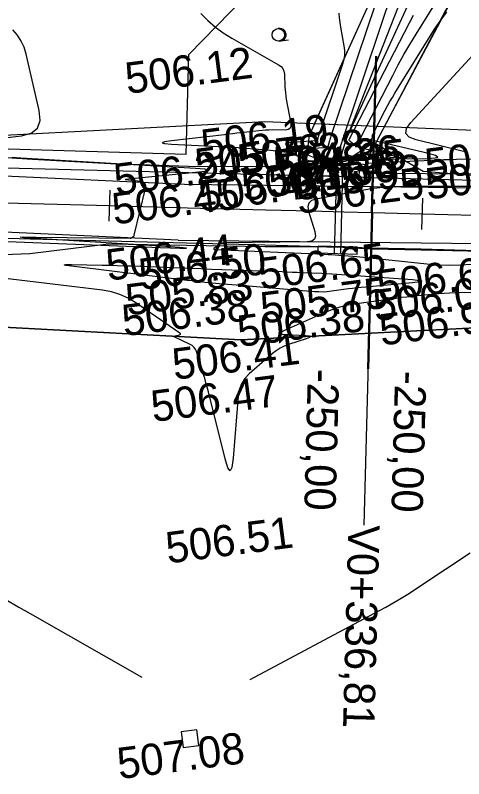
# Model space of a CAD drawing. Extents: x -636600 to -628587, y -1090963 to -1085869.
# Drawn here: x -629480.93 to -629452.25, y -1088272.88 to -1088224.04 of the extents above; entities that cross this region are included whole.
import ezdxf

# ---------------------------------------------------------------- set-up
doc = ezdxf.new("R2010")
doc.units = 0
for name, color, linetype in [('01_PARCELY_NÁVRH_PC', 7, 'Continuous'), ('22', 7, 'Continuous'), ('38', 7, 'Continuous'), ('40', 7, 'Continuous'), ('42', 7, 'Continuous'), ('43', 7, 'Continuous'), ('52', 7, 'Continuous'), ('60', 7, 'Continuous'), ('Ex_Major Contours', 7, 'Continuous'), ('Ex_Minor Contours', 7, 'Continuous'), ('HEKTOMETRY20', 7, 'Continuous'), ('HL_BODY', 7, 'Continuous'), ('koty_vše', 7, 'Continuous'), ('PARCELY_NÁVRH_TOKY_NÁDRŽE', 7, 'Continuous'), ('POLOMERY', 7, 'Continuous'), ('propustky', 7, 'Continuous'), ('situace_osa', 7, 'Continuous'), ('situace_těleso', 7, 'Continuous'), ('situace_vozovka', 7, 'Continuous'), ('VRCHOLY', 7, 'Continuous')]:
    doc.layers.add(name, color=color, linetype=linetype)

msp = doc.modelspace()

# ---------------------------------------------------------------- linework, layer by layer
at = {"layer": '01_PARCELY_NÁVRH_PC'}
for points in [[(-629602.68, -1088235.29), (-629546.015, -1088230.686), (-629491.786, -1088232.231), (-629464.976, -1088230.835), (-629389.925, -1088233.939), (-629387.941, -1088234.584), (-629219.304, -1088240.336)], [(-629178.5, -1088248.878), (-629442.3, -1088243.561), (-629466.499, -1088244.803), (-629551.58, -1088240.262), (-629601.727, -1088242.629)]]:
    msp.add_lwpolyline(points, dxfattribs=at)
at = {"layer": '22'}
for p, q in [((-629456.055, -1088218.337), (-629462.14, -1088231.721)), ((-629458.458, -1088233.305), (-629451.406, -1088219.918)), ((-629462.14, -1088231.721), (-629462.349, -1088233.392))]:
    msp.add_line(p, q, dxfattribs=at)
at = {"layer": '38'}
for p, q in [((-629462.349, -1088233.392), (-629458.458, -1088233.305)), ((-629462.349, -1088233.392), (-629462.349, -1088233.392)), ((-629462.349, -1088233.392), (-629462.338, -1088233.891)), ((-629458.458, -1088233.305), (-629458.447, -1088233.805)), ((-629462.338, -1088233.891), (-629458.447, -1088233.805))]:
    msp.add_line(p, q, dxfattribs=at)
at = {"layer": '40'}
for p, q in [((-629545.982, -1088231.407), (-629470.118, -1088234.833)), ((-629470.503, -1088238.431), (-629545.973, -1088234.935)), ((-629470.118, -1088234.833), (-629442.143, -1088235.203)), ((-629470.503, -1088238.431), (-629442.223, -1088238.742))]:
    msp.add_line(p, q, dxfattribs=at)
at = {"layer": '42'}
for p, q in [((-629469.841, -1088226.55), (-629459.709, -1088216.185)), ((-629469.997, -1088232.952), (-629469.841, -1088226.55)), ((-629469.997, -1088232.952), (-629546.015, -1088230.686)), ((-629458.458, -1088233.305), (-629458.329, -1088234.156)), ((-629387.941, -1088234.584), (-629458.329, -1088234.156)), ((-629551.58, -1088240.262), (-629466.499, -1088244.803)), ((-629466.499, -1088244.803), (-629442.3, -1088243.561))]:
    msp.add_line(p, q, dxfattribs=at)
at = {"layer": '43'}
for p, q in [((-629464.058, -1088225.688), (-629463.959, -1088225.675)), ((-629463.959, -1088225.675), (-629463.463, -1088225.612))]:
    msp.add_line(p, q, dxfattribs=at)
msp.add_circle((-629464.109, -1088225.291), 0.4, dxfattribs=at)
msp.add_arc((-629464.01, -1088225.279), 0.4, 267.0124, 104.498, dxfattribs=at)
at = {"layer": '52'}
msp.add_lwpolyline([(-629470.188, -1088270.875), (-629469.197, -1088270.748), (-629469.324, -1088269.756), (-629470.316, -1088269.884)], close=True, dxfattribs=at)
at = {"layer": '60'}
for p, q in [((-629454.737, -1088219.096), (-629459.807, -1088232.067)), ((-629459.807, -1088232.067), (-629454.045, -1088219.541)), ((-629459.807, -1088232.067), (-629460.111, -1088233.074))]:
    msp.add_line(p, q, dxfattribs=at)
at = {"layer": 'Ex_Major Contours'}
msp.add_lwpolyline([(-629456.766, -1088219.928), (-629460.741, -1088231.777), (-629460.764, -1088231.849), (-629460.788, -1088231.922), (-629460.811, -1088231.994), (-629460.833, -1088232.067), (-629460.921, -1088232.359), (-629460.95, -1088232.423), (-629460.992, -1088232.471), (-629461.048, -1088232.501), (-629461.117, -1088232.515), (-629461.932, -1088232.569), (-629462.054, -1088232.586), (-629462.1, -1088232.618), (-629462.068, -1088232.663), (-629461.959, -1088232.721), (-629461.242, -1088233.038), (-629461.072, -1088233.103), (-629460.899, -1088233.149), (-629460.721, -1088233.175), (-629460.539, -1088233.182), (-629459.804, -1088233.173), (-629459.621, -1088233.171), (-629459.437, -1088233.168), (-629459.253, -1088233.166), (-629459.07, -1088233.164), (-629456.987, -1088233.14), (-629456.72, -1088233.126), (-629456.628, -1088233.093), (-629456.71, -1088233.041), (-629456.968, -1088232.969), (-629458.903, -1088232.513), (-629458.957, -1088232.493), (-629458.982, -1088232.463), (-629458.979, -1088232.424), (-629458.948, -1088232.376), (-629458.716, -1088232.105), (-629458.701, -1088232.082), (-629458.698, -1088232.061), (-629458.705, -1088232.04), (-629458.723, -1088232.021), (-629458.817, -1088231.944), (-629458.836, -1088231.924), (-629458.846, -1088231.902), (-629458.846, -1088231.878), (-629458.837, -1088231.852), (-629456.789, -1088227.881), (-629456.436, -1088227.213), (-629456.071, -1088226.554), (-629455.693, -1088225.901), (-629455.302, -1088225.256), (-629452.372, -1088220.526)], dxfattribs=at)
at = {"layer": 'Ex_Minor Contours'}
for points in [[(-629455.935, -1088219.845), (-629458.514, -1088227.542), (-629458.665, -1088227.991), (-629458.816, -1088228.44), (-629458.966, -1088228.89), (-629459.117, -1088229.339), (-629459.946, -1088231.809), (-629459.983, -1088231.922), (-629460.02, -1088232.036), (-629460.056, -1088232.15), (-629460.091, -1088232.264), (-629460.277, -1088232.882), (-629460.291, -1088232.912), (-629460.31, -1088232.934), (-629460.336, -1088232.948), (-629460.368, -1088232.954), (-629460.509, -1088232.964), (-629460.536, -1088232.967), (-629460.546, -1088232.974), (-629460.539, -1088232.984), (-629460.515, -1088232.997), (-629460.358, -1088233.066), (-629460.321, -1088233.08), (-629460.283, -1088233.09), (-629460.244, -1088233.096), (-629460.205, -1088233.098), (-629460.004, -1088233.095), (-629459.923, -1088233.094), (-629459.883, -1088233.094), (-629459.427, -1088233.088), (-629459.369, -1088233.085), (-629459.349, -1088233.078), (-629459.367, -1088233.067), (-629459.423, -1088233.051), (-629459.725, -1088232.98), (-629459.785, -1088232.957), (-629459.813, -1088232.924), (-629459.81, -1088232.88), (-629459.775, -1088232.827), (-629459.364, -1088232.347), (-629459.342, -1088232.312), (-629459.336, -1088232.277), (-629459.348, -1088232.245), (-629459.376, -1088232.214), (-629459.526, -1088232.092), (-629459.556, -1088232.061), (-629459.571, -1088232.026), (-629459.571, -1088231.987), (-629459.556, -1088231.946), (-629455.726, -1088224.519), (-629455.464, -1088224.023)], [(-629469.054, -1088223.916), (-629468.61, -1088224.373), (-629468.133, -1088224.789), (-629467.625, -1088225.165), (-629467.083, -1088225.502), (-629464.09, -1088227.2), (-629463.936, -1088227.312), (-629463.823, -1088227.45), (-629463.752, -1088227.613), (-629463.723, -1088227.801), (-629463.689, -1088228.606), (-629463.677, -1088228.807), (-629463.658, -1088229.007), (-629463.632, -1088229.206), (-629463.599, -1088229.405), (-629463.313, -1088230.963), (-629463.307, -1088231.145), (-629463.362, -1088231.274), (-629463.479, -1088231.352), (-629463.659, -1088231.378), (-629464.503, -1088231.376), (-629464.714, -1088231.379), (-629464.924, -1088231.388), (-629465.134, -1088231.403), (-629465.344, -1088231.424), (-629466.496, -1088231.557), (-629466.758, -1088231.587), (-629467.02, -1088231.617), (-629467.282, -1088231.648), (-629467.543, -1088231.678), (-629470.947, -1088232.078), (-629471.397, -1088232.143), (-629471.545, -1088232.198), (-629471.393, -1088232.243), (-629470.94, -1088232.278), (-629467.956, -1088232.425), (-629467.638, -1088232.441), (-629467.32, -1088232.46), (-629467.003, -1088232.481), (-629466.685, -1088232.503), (-629465.124, -1088232.62), (-629464.952, -1088232.634), (-629464.781, -1088232.649), (-629464.609, -1088232.667), (-629464.437, -1088232.686), (-629463.751, -1088232.766), (-629463.581, -1088232.792), (-629463.415, -1088232.831), (-629463.253, -1088232.882), (-629463.094, -1088232.945), (-629462.464, -1088233.224), (-629462.305, -1088233.285), (-629462.142, -1088233.327), (-629461.976, -1088233.352), (-629461.806, -1088233.359), (-629459.682, -1088233.332), (-629459.663, -1088233.334), (-629459.647, -1088233.341), (-629459.634, -1088233.352), (-629459.624, -1088233.367), (-629459.588, -1088233.438), (-629459.577, -1088233.454), (-629459.564, -1088233.465), (-629459.549, -1088233.473), (-629459.53, -1088233.477), (-629458.474, -1088233.576), (-629458.464, -1088233.575), (-629458.456, -1088233.572), (-629458.45, -1088233.565), (-629458.446, -1088233.556), (-629458.435, -1088233.513), (-629458.431, -1088233.503), (-629458.425, -1088233.497), (-629458.417, -1088233.492), (-629458.407, -1088233.49), (-629454.324, -1088233.297), (-629453.921, -1088233.28), (-629453.518, -1088233.266), (-629453.114, -1088233.256), (-629452.71, -1088233.25), (-629450.711, -1088233.226)], [(-629460.248, -1088223.899), (-629460.22, -1088224.199), (-629460.181, -1088224.499), (-629460.131, -1088224.797), (-629459.913, -1088225.989), (-629459.877, -1088226.285), (-629459.879, -1088226.579), (-629459.919, -1088226.87), (-629459.997, -1088227.158), (-629461.535, -1088231.745), (-629461.546, -1088231.777), (-629461.556, -1088231.808), (-629461.566, -1088231.839), (-629461.575, -1088231.871), (-629461.613, -1088231.997), (-629461.626, -1088232.024), (-629461.644, -1088232.045), (-629461.668, -1088232.058), (-629461.698, -1088232.064), (-629463.355, -1088232.174), (-629463.573, -1088232.206), (-629463.654, -1088232.261), (-629463.597, -1088232.341), (-629463.402, -1088232.445), (-629462.126, -1088233.01), (-629461.824, -1088233.126), (-629461.514, -1088233.207), (-629461.197, -1088233.254), (-629460.874, -1088233.267), (-629459.565, -1088233.25), (-629459.238, -1088233.246), (-629458.911, -1088233.242), (-629458.583, -1088233.238), (-629458.256, -1088233.234), (-629454.546, -1088233.191), (-629454.07, -1088233.167), (-629453.906, -1088233.108), (-629454.054, -1088233.015), (-629454.512, -1088232.887), (-629458.144, -1088232.032), (-629458.167, -1088232.023), (-629458.177, -1088232.011), (-629458.176, -1088231.995), (-629458.163, -1088231.975), (-629458.067, -1088231.862), (-629458.061, -1088231.853), (-629458.059, -1088231.844), (-629458.062, -1088231.836), (-629458.07, -1088231.828), (-629458.109, -1088231.796), (-629458.117, -1088231.787), (-629458.121, -1088231.778), (-629458.121, -1088231.768), (-629458.117, -1088231.758), (-629457.268, -1088230.111), (-629457.122, -1088229.835), (-629456.971, -1088229.561), (-629456.814, -1088229.291), (-629456.652, -1088229.023), (-629454.113, -1088224.925), (-629453.87, -1088224.553), (-629453.611, -1088224.194), (-629453.334, -1088223.847)], [(-629484.006, -1088232.16), (-629480.533, -1088231.745), (-629479.91, -1088231.578), (-629479.514, -1088231.252), (-629479.342, -1088230.769), (-629479.397, -1088230.126), (-629480.233, -1088226.515), (-629480.364, -1088226.085), (-629480.548, -1088225.684), (-629480.787, -1088225.313), (-629481.08, -1088224.972)], [(-629452.138, -1088232.784), (-629452.343, -1088232.734), (-629455.302, -1088232.012), (-629455.744, -1088231.839), (-629455.948, -1088231.594), (-629455.914, -1088231.277), (-629455.641, -1088230.888), (-629451.657, -1088226.567)], [(-629489.045, -1088238.208), (-629471.655, -1088238.888), (-629470.404, -1088238.932), (-629469.987, -1088238.934), (-629470.402, -1088238.895), (-629471.651, -1088238.814), (-629479.615, -1088238.325), (-629480.375, -1088238.272), (-629480.627, -1088238.237), (-629480.373, -1088238.221), (-629479.612, -1088238.223), (-629473.578, -1088238.291), (-629473.551, -1088238.289), (-629473.524, -1088238.283), (-629473.499, -1088238.274), (-629473.475, -1088238.26), (-629473.381, -1088238.199), (-629473.359, -1088238.182), (-629473.342, -1088238.162), (-629473.329, -1088238.139), (-629473.32, -1088238.113), (-629472.598, -1088235.113), (-629472.581, -1088234.941), (-629472.626, -1088234.811), (-629472.733, -1088234.723), (-629472.9, -1088234.678), (-629473.694, -1088234.585), (-629473.842, -1088234.562), (-629473.892, -1088234.54), (-629473.842, -1088234.519), (-629473.693, -1088234.5), (-629469.397, -1088234.081), (-629468.811, -1088234.009), (-629468.616, -1088233.944), (-629468.813, -1088233.886), (-629469.402, -1088233.836), (-629480.575, -1088233.174), (-629481.128, -1088233.142)], [(-629446.092, -1088235), (-629456.14, -1088235.001), (-629456.77, -1088235.015), (-629457.397, -1088235.058), (-629458.022, -1088235.13), (-629458.644, -1088235.231), (-629461.699, -1088235.795), (-629461.98, -1088235.89), (-629462.152, -1088236.051), (-629462.216, -1088236.278), (-629462.17, -1088236.571), (-629461.772, -1088237.877), (-629461.727, -1088238.163), (-629461.793, -1088238.368), (-629461.969, -1088238.492), (-629462.255, -1088238.536), (-629467.515, -1088238.586), (-629467.607, -1088238.593), (-629467.695, -1088238.614), (-629467.778, -1088238.648), (-629467.858, -1088238.695), (-629468.166, -1088238.91), (-629468.222, -1088238.958), (-629468.235, -1088238.993), (-629468.205, -1088239.016), (-629468.133, -1088239.026), (-629461.153, -1088239.326), (-629460.927, -1088239.336), (-629460.7, -1088239.349), (-629460.474, -1088239.363), (-629460.248, -1088239.379), (-629459.344, -1088239.445), (-629459.118, -1088239.463), (-629458.892, -1088239.483), (-629458.666, -1088239.504), (-629458.441, -1088239.528), (-629454.605, -1088239.948), (-629453.89, -1088240.007), (-629453.176, -1088240.029), (-629452.461, -1088240.013), (-629451.746, -1088239.959)], [(-629432.262, -1088241.272), (-629452.49, -1088241.788), (-629452.83, -1088241.799), (-629453.171, -1088241.816), (-629453.511, -1088241.839), (-629453.851, -1088241.867), (-629455.21, -1088241.992), (-629455.549, -1088242.025), (-629455.888, -1088242.062), (-629456.227, -1088242.103), (-629456.565, -1088242.148), (-629459.116, -1088242.499), (-629459.648, -1088242.591), (-629460.171, -1088242.72), (-629460.683, -1088242.884), (-629461.185, -1088243.084), (-629463.681, -1088244.182), (-629463.892, -1088244.293), (-629463.953, -1088244.378), (-629463.866, -1088244.435), (-629463.63, -1088244.464), (-629462.358, -1088244.53), (-629462.134, -1088244.554), (-629462.054, -1088244.598), (-629462.12, -1088244.66), (-629462.331, -1088244.742), (-629463.463, -1088245.105), (-629463.739, -1088245.209), (-629463.999, -1088245.339), (-629464.245, -1088245.495), (-629464.476, -1088245.678), (-629465.963, -1088246.981), (-629466.249, -1088247.281), (-629466.463, -1088247.618), (-629466.605, -1088247.991), (-629466.675, -1088248.4), (-629466.991, -1088252.372), (-629467.071, -1088252.978), (-629467.184, -1088253.188), (-629467.331, -1088253), (-629467.51, -1088252.416), (-629468.584, -1088248.123), (-629468.658, -1088247.833), (-629468.737, -1088247.543), (-629468.818, -1088247.255), (-629468.904, -1088246.967), (-629469.314, -1088245.622), (-629469.386, -1088245.447), (-629469.489, -1088245.297), (-629469.621, -1088245.174), (-629469.784, -1088245.077), (-629470.723, -1088244.631), (-629470.77, -1088244.603), (-629470.784, -1088244.579), (-629470.764, -1088244.559), (-629470.712, -1088244.543), (-629470.437, -1088244.487), (-629470.384, -1088244.469), (-629470.363, -1088244.446), (-629470.373, -1088244.415), (-629470.415, -1088244.379), (-629473.214, -1088242.444), (-629473.712, -1088242.142), (-629474.236, -1088241.905), (-629474.784, -1088241.735), (-629475.358, -1088241.632), (-629495.995, -1088239.157)], [(-629465.917, -1088266.54), (-629458, -1088262.321), (-629457.23, -1088261.899), (-629456.472, -1088261.458), (-629455.723, -1088261), (-629454.986, -1088260.524), (-629451.839, -1088258.437)], [(-629481.57, -1088261.392), (-629480.703, -1088261.901), (-629479.831, -1088262.403), (-629472.841, -1088266.387)]]:
    msp.add_lwpolyline(points, dxfattribs=at)
msp.add_lwpolyline([(-629469.362, -1088241.069), (-629469.646, -1088241.037), (-629469.931, -1088241.003), (-629477.334, -1088240.089), (-629477.695, -1088240.038), (-629477.814, -1088240.004), (-629477.691, -1088239.987), (-629477.327, -1088239.987), (-629475.384, -1088240.022), (-629474.898, -1088240.032), (-629474.412, -1088240.045), (-629473.927, -1088240.06), (-629473.441, -1088240.077), (-629470.396, -1088240.197), (-629469.727, -1088240.222), (-629469.058, -1088240.248), (-629468.389, -1088240.273), (-629467.719, -1088240.298), (-629463.864, -1088240.438), (-629463.546, -1088240.45), (-629463.229, -1088240.462), (-629462.911, -1088240.475), (-629462.594, -1088240.489), (-629461.324, -1088240.543), (-629461.006, -1088240.558), (-629460.689, -1088240.575), (-629460.372, -1088240.595), (-629460.055, -1088240.617), (-629455.534, -1088240.951), (-629455.089, -1088240.996), (-629454.94, -1088241.044), (-629455.088, -1088241.094), (-629455.532, -1088241.147), (-629458.541, -1088241.424), (-629458.813, -1088241.45), (-629459.084, -1088241.48), (-629459.355, -1088241.512), (-629459.625, -1088241.548), (-629460.707, -1088241.697), (-629460.977, -1088241.727), (-629461.248, -1088241.742), (-629461.519, -1088241.741), (-629461.791, -1088241.726), (-629466.512, -1088241.333), (-629466.797, -1088241.309), (-629467.082, -1088241.284), (-629467.367, -1088241.258), (-629467.652, -1088241.232), (-629468.792, -1088241.126), (-629469.077, -1088241.099)], close=True, dxfattribs=at)
at = {"layer": 'HEKTOMETRY20'}
for points in [[(-629474.887, -1088235.216), (-629474.94, -1088237.215)], [(-629454.894, -1088235.741), (-629454.946, -1088237.74)]]:
    msp.add_lwpolyline(points, dxfattribs=at)
at = {"layer": 'HL_BODY'}
for points in [[(-629458.139, -1088236.657), (-629457.876, -1088226.66)], [(-629458.076, -1088236.658), (-629457.816, -1088226.662)]]:
    msp.add_lwpolyline(points, dxfattribs=at)
at = {"layer": 'PARCELY_NÁVRH_TOKY_NÁDRŽE'}
msp.add_lwpolyline([(-629397.635, -1088083.076), (-629416.127, -1088125.163), (-629430.85, -1088160.779), (-629448.239, -1088199.196), (-629456.055, -1088218.337), (-629461.797, -1088230.967), (-629457.315, -1088231.152), (-629440.956, -1088200.328), (-629425.083, -1088162.034), (-629415.331, -1088137.843), (-629391.781, -1088083.076)], dxfattribs=at)
at = {"layer": 'POLOMERY'}
for points in [[(-629458.139, -1088236.657), (-629458.403, -1088246.653)], [(-629458.076, -1088236.658), (-629458.337, -1088246.655)]]:
    msp.add_lwpolyline(points, dxfattribs=at)
at = {"layer": 'propustky'}
for p, q in [((-629461.436, -1088234.319), (-629461.424, -1088233.869)), ((-629458.925, -1088233.935), (-629461.424, -1088233.869)), ((-629460.517, -1088239.295), (-629460.374, -1088233.897)), ((-629460.117, -1088239.306), (-629459.975, -1088233.907)), ((-629458.937, -1088234.385), (-629458.925, -1088233.935)), ((-629458.937, -1088234.385), (-629461.436, -1088234.319)), ((-629461.566, -1088239.267), (-629461.554, -1088238.818)), ((-629459.055, -1088238.883), (-629461.554, -1088238.818)), ((-629459.067, -1088239.333), (-629459.055, -1088238.883)), ((-629459.067, -1088239.333), (-629461.566, -1088239.267))]:
    msp.add_line(p, q, dxfattribs=at)
at = {"layer": 'situace_osa'}
msp.add_lwpolyline([(-629484.91, -1088235.952), (-629479.912, -1088236.084), (-629474.913, -1088236.215), (-629469.915, -1088236.347), (-629464.917, -1088236.478), (-629461.981, -1088236.556), (-629459.919, -1088236.61), (-629458.139, -1088236.657), (-629458.076, -1088236.658), (-629454.92, -1088236.741), (-629449.922, -1088236.871), (-629444.924, -1088237.001), (-629439.925, -1088237.131), (-629434.927, -1088237.262), (-629429.929, -1088237.392), (-629424.931, -1088237.522)], dxfattribs=at)
at = {"layer": 'situace_těleso'}
for points in [[(-629415.974, -1088235.485), (-629419.873, -1088235.375), (-629424.87, -1088235.203), (-629429.868, -1088235.039), (-629434.866, -1088234.921), (-629439.866, -1088234.856), (-629444.864, -1088234.691), (-629449.859, -1088234.447), (-629454.85, -1088234.023), (-629457.961, -1088232.212), (-629458.022, -1088232.203), (-629459.834, -1088233.397), (-629461.903, -1088233.587), (-629464.845, -1088233.735), (-629469.846, -1088233.717), (-629474.843, -1088233.541), (-629479.837, -1088233.257), (-629484.831, -1088232.94)], [(-629485.003, -1088239.477), (-629479.996, -1088239.277), (-629474.978, -1088238.666), (-629469.978, -1088238.741), (-629464.979, -1088238.826), (-629462.041, -1088238.83), (-629459.978, -1088238.879), (-629458.2, -1088238.975), (-629458.137, -1088238.977), (-629454.981, -1088239.052), (-629449.981, -1088239.141), (-629444.996, -1088239.754), (-629440.001, -1088240.042), (-629435.009, -1088240.386), (-629430.017, -1088240.786), (-629425.019, -1088240.918)]]:
    msp.add_lwpolyline(points, dxfattribs=at)
at = {"layer": 'situace_vozovka'}
for points in [[(-629484.851, -1088233.703), (-629479.853, -1088233.835), (-629474.854, -1088233.966), (-629469.856, -1088234.098), (-629464.858, -1088234.229), (-629461.922, -1088234.306), (-629459.859, -1088234.361), (-629458.08, -1088234.407), (-629458.018, -1088234.409), (-629454.862, -1088234.491), (-629449.863, -1088234.622), (-629444.865, -1088234.752), (-629439.867, -1088234.882), (-629434.869, -1088235.012), (-629429.87, -1088235.143), (-629424.872, -1088235.273), (-629419.874, -1088235.403), (-629415.975, -1088235.505)], [(-629484.969, -1088238.201), (-629479.971, -1088238.333), (-629474.973, -1088238.464), (-629469.974, -1088238.596), (-629464.976, -1088238.728), (-629462.041, -1088238.805), (-629459.978, -1088238.859), (-629458.199, -1088238.906), (-629458.135, -1088238.908), (-629454.979, -1088238.99), (-629449.981, -1088239.12), (-629444.982, -1088239.25), (-629439.984, -1088239.381), (-629434.986, -1088239.511), (-629429.988, -1088239.641), (-629424.989, -1088239.771)]]:
    msp.add_lwpolyline(points, dxfattribs=at)
at = {"layer": 'VRCHOLY'}
msp.add_lwpolyline([(-629458.108, -1088236.658), (-629458.632, -1088256.651)], dxfattribs=at)

# ---------------------------------------------------------------- texts
at = {"layer": 'koty_vše'}
for s, p in [('506.12', (-629473.772, -1088229.071)), ('506.19', (-629468.914, -1088233.358)), ('505.78', (-629469.305, -1088234.587)), ('505.88', (-629466.578, -1088234.308)), ('506.78', (-629454.601, -1088234.584)), ('504.36', (-629464.3, -1088234.66)), ('504.35', (-629463.928, -1088234.925)), ('506.24', (-629474.49, -1088235.546)), ('506.16', (-629466.334, -1088235.92)), ('504.36', (-629464.604, -1088235.667)), ('505.93', (-629462.904, -1088235.893)), ('506.05', (-629454.568, -1088235.831)), ('506.47', (-629469.09, -1088236.616)), ('506.25', (-629462.822, -1088236.749)), ('506.45', (-629474.612, -1088237.426)), ('506.44', (-629474.996, -1088241.025)), ('506.50', (-629472.9, -1088241.622)), ('506.65', (-629465.252, -1088241.578)), ('506.68', (-629457.662, -1088242.348)), ('505.83', (-629473.747, -1088243.254)), ('505.75', (-629465.121, -1088243.769)), ('506.04', (-629457.913, -1088243.62)), ('506.38', (-629473.976, -1088244.574)), ('506.38', (-629466.599, -1088245.26)), ('506.95', (-629457.514, -1088245.172)), ('506.41', (-629470.758, -1088247.366)), ('506.47', (-629472.122, -1088250.062)), ('506.51', (-629471.175, -1088259.115)), ('507.08', (-629474.281, -1088272.913))]:
    msp.add_text(s, height=2, rotation=7.3173, dxfattribs=at).set_placement(p)
at = {"layer": 'POLOMERY'}
for rotation, p in [(268.507, (-629462.213, -1088246.637)), (268.4926, (-629456.637, -1088246.763))]:
    msp.add_text('-250,00', height=2, rotation=rotation, dxfattribs=at).set_placement(p)
at = {"layer": 'VRCHOLY'}
msp.add_text('V0+336,81', height=2, rotation=268.4998, dxfattribs=at).set_placement((-629459.631, -1088256.624))

doc.saveas('drawing.dxf')
